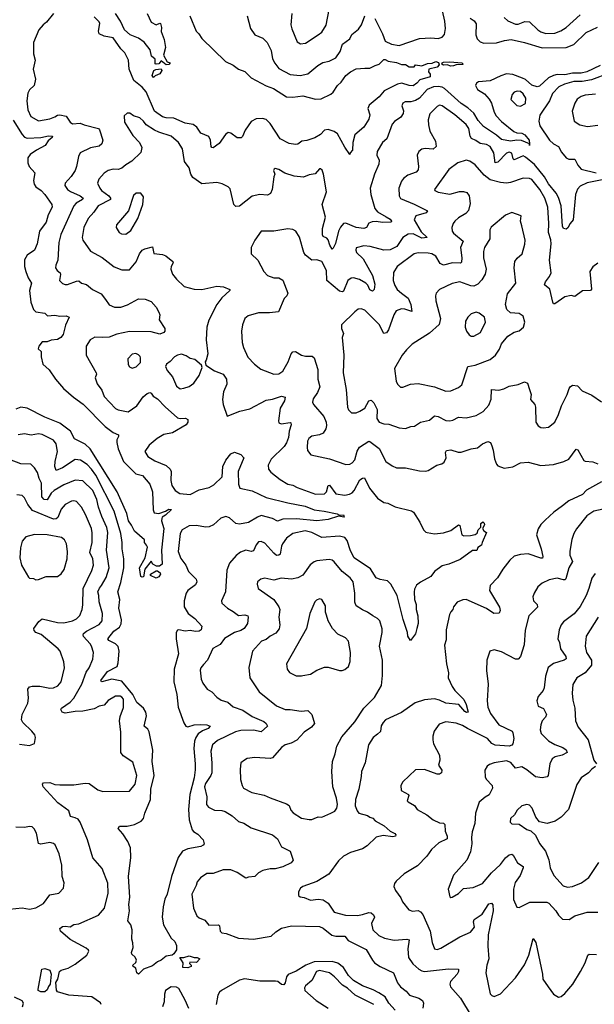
# Model space of a CAD drawing. Extents: x 1954683 to 2060285, y 904798 to 1016299.
# Tile 397 of 472: x 2036227 to 2040768, y 964536 to 972316. Entities that reach past the tile are written whole.
import ezdxf

# ---------------------------------------------------------------- set-up
doc = ezdxf.new("R2010")
doc.units = 0

msp = doc.modelspace()

# ---------------------------------------------------------------- linework, layer by layer
at = {"layer": '0CON10XD'}
for points in [[(2038378.5, 972365), (2038370, 972275), (2038376, 972244), (2038420.5, 972140.5), (2038445, 972124.4), (2038485, 972130.5), (2038585.8, 972195), (2038615, 972217.5), (2038648.8, 972271.2), (2038672.9, 972395)], [(2039034.4, 972325), (2039094.6, 972204.6), (2039115, 972146.2), (2039165, 972121.8), (2039225, 972111.8), (2039385, 972167.3), (2039475, 972173.6), (2039535, 972166.9), (2039565, 972176.9), (2039585, 972198.8), (2039590.4, 972245), (2039585.3, 972305), (2039568.4, 972385)], [(2036495, 972365.7), (2036438, 972295), (2036411.2, 972275), (2036377.5, 972235), (2036337.1, 972135), (2036335.7, 972045), (2036350, 971995), (2036332, 971925), (2036352.5, 971845), (2036341.4, 971795), (2036305, 971762), (2036290, 971735), (2036283.3, 971675), (2036292.2, 971602.2), (2036315, 971550.8), (2036375, 971516.7), (2036465, 971533.5), (2036505, 971547.5), (2036525, 971562.2), (2036545, 971564.4), (2036595, 971552.9), (2036626.7, 971506.7), (2036645, 971492.5), (2036705, 971498.9), (2036735, 971483.9), (2036848.8, 971455), (2036857.5, 971445), (2036884.4, 971365), (2036876.7, 971335), (2036855, 971316.4), (2036785, 971302.7), (2036705.5, 971264.5), (2036690.6, 971235), (2036676.9, 971155), (2036664.3, 971125), (2036633.7, 971076.3), (2036586, 971025), (2036584, 971005), (2036603.8, 970975), (2036627.8, 970957.8), (2036704.4, 970925), (2036727.8, 970905), (2036723.1, 970895), (2036672.5, 970865), (2036653.8, 970845), (2036552.3, 970617.7), (2036536.5, 970555), (2036529.4, 970415), (2036512.5, 970375), (2036510.8, 970355), (2036522.5, 970335), (2036545.5, 970315), (2036548.7, 970301.3), (2036540.8, 970255), (2036565, 970230.8), (2036585, 970222.5), (2036605, 970222.9), (2036675, 970250.6), (2036695, 970252.5), (2036715, 970234), (2036754.4, 970224.4), (2036801.2, 970185), (2036869.8, 970149.8), (2036905.5, 970105.5), (2036935, 970064), (2036975, 970043.1), (2037025, 970044.6), (2037077.4, 970062.6), (2037165, 970109.4), (2037218.6, 970108.6), (2037265, 970088.8), (2037305, 970043.8), (2037327.5, 970005), (2037334, 969985), (2037328, 969945), (2037372.5, 969875), (2037372.5, 969855), (2037365, 969843.8), (2037335, 969831.9), (2037265, 969849.4), (2037095, 969852.5), (2036995, 969831.1), (2036935, 969807.9), (2036885, 969804), (2036821.8, 969808.2), (2036784.5, 969785.5), (2036750.8, 969735), (2036752, 969665), (2036830, 969525), (2036834.2, 969515), (2036824.2, 969485), (2036837.8, 969437.8), (2036875, 969388), (2036895, 969338), (2036985, 969244.4), (2037005.8, 969234.2), (2037085, 969217.1), (2037153.1, 969265), (2037203.6, 969335), (2037235, 969363.3), (2037255, 969370.6), (2037265.4, 969365.4), (2037280.8, 969340.8), (2037315, 969320.6), (2037376.3, 969256.3), (2037475, 969170.8), (2037495, 969164.5), (2037536.9, 969166.9), (2037555, 969156.7), (2037555.7, 969135), (2037541.4, 969115), (2037435, 969052.7), (2037365, 969037.5), (2037313.8, 969006.2), (2037249.2, 968955), (2037216, 968905), (2037240, 968865), (2037295, 968830), (2037383.4, 968793.4), (2037416, 968765), (2037424.2, 968745), (2037420.9, 968675), (2037430, 968635), (2037455, 968595.6), (2037491.3, 968571.3), (2037575, 968565.2), (2037645, 968600), (2037725, 968620), (2037760.6, 968639.4), (2037827.3, 968705), (2037831.8, 968785), (2037855, 968835.7), (2037895, 968884.2), (2037925, 968898.8), (2037975, 968880.8), (2037997.5, 968855), (2037953.1, 968745), (2037954.7, 968644.7), (2037966, 968615), (2038063.4, 968593.4), (2038175, 968540.7), (2038345, 968498.5), (2038483, 968473), (2038553.1, 968443.1), (2038632.8, 968432.8), (2038735, 968412), (2038755, 968400), (2038785, 968403.3), (2038790, 968385), (2038745, 968393.8), (2038665, 968366), (2038574.5, 968355.5), (2038415, 968370.8), (2038305, 968368.6), (2038265, 968352.5), (2038225.2, 968375.2), (2038135, 968397.1), (2038105, 968385.9), (2038035, 968344.2), (2037965, 968329.6), (2037934.7, 968334.7), (2037885, 968378.5), (2037855, 968389.2), (2037815, 968376.7), (2037759.2, 968325), (2037725, 968308.9), (2037695, 968306.7), (2037625, 968318.5), (2037565, 968315.5), (2037511.4, 968285), (2037494.5, 968255), (2037479.6, 968115), (2037499.4, 968059.4), (2037540.4, 968005), (2037560, 967955), (2037620, 967895), (2037625.4, 967875.4), (2037615, 967850.6), (2037556.4, 967805), (2037542.5, 967785), (2037525.4, 967725), (2037526.1, 967676.1), (2037558.5, 967625), (2037610.5, 967585), (2037667.1, 967525), (2037660.8, 967495), (2037644.5, 967485.5), (2037615, 967482), (2037575, 967490.4), (2037535, 967485.3), (2037485, 967496), (2037475, 967492.1), (2037462.9, 967475), (2037462.4, 967425), (2037480.7, 967305), (2037447.6, 967185), (2037445.3, 967085.3), (2037468.2, 966985), (2037478.9, 966885), (2037525, 966761.2)], [(2037570, 972345), (2037622, 972225), (2037642, 972205), (2037665, 972166), (2037853.8, 971985), (2037915, 971957.1), (2037955, 971924.5), (2038005, 971906.9), (2038055, 971855.6), (2038174.3, 971794.3), (2038232, 971772), (2038335, 971706), (2038385, 971702.9), (2038463.3, 971713.3), (2038565, 971688.5), (2038609.8, 971690.2), (2038685, 971726.4), (2038705, 971742.5), (2038739.3, 971795), (2038768.2, 971821.8), (2038805, 971873.6), (2038840, 971905), (2038885, 971928.5), (2038955, 971933.1), (2038995, 971932), (2039035, 971954.2), (2039066.8, 971963.2), (2039105, 972002), (2039115, 972002), (2039137.3, 971987.3), (2039205, 971977.1), (2039245, 971962), (2039275, 971962.5), (2039305, 971943.8), (2039345, 971942.5), (2039355, 971960), (2039405, 971951.2), (2039449.4, 971970.6), (2039485, 971972.2), (2039515, 971984.5), (2039537.6, 971977.6), (2039541.3, 971958.7), (2039525, 971941.4), (2039460, 971925), (2039456.2, 971905), (2039470, 971885), (2039470, 971865), (2039389.3, 971840.7), (2039365, 971813.8), (2039335, 971794.2), (2039305, 971795.8), (2039245.3, 971815.3), (2039212.8, 971807.2), (2039107.1, 971752.9), (2039067.5, 971705), (2038989.1, 971640.9), (2038978.6, 971615), (2038994.3, 971565), (2038985, 971530), (2038945, 971465.6), (2038874.4, 971405), (2038858.9, 971345), (2038855.8, 971285), (2038837.5, 971265), (2038835, 971250), (2038795, 971309.2), (2038737.3, 971415), (2038711.3, 971431.3), (2038665, 971446.9), (2038635, 971443.1), (2038605, 971407.7), (2038558.3, 971381.7), (2038495, 971360.5), (2038455.3, 971354.7), (2038425, 971332.7), (2038405, 971329.1), (2038355, 971336.2), (2038285, 971375.3), (2038205, 971494.6), (2038175, 971526.2), (2038145, 971535.9), (2038095, 971532.9), (2038055, 971510.5), (2038008.1, 971441.9), (2037987.5, 971392.5), (2037977.5, 971382.5), (2037945, 971382.5), (2037895, 971419.4), (2037875, 971424.3), (2037852.1, 971407.9), (2037803.5, 971336.5), (2037755, 971304), (2037745, 971306.2), (2037740, 971315), (2037734.6, 971365), (2037722.4, 971392.4), (2037658, 971418), (2037625.7, 971465.7), (2037596.9, 971486.9), (2037535, 971498.6), (2037445, 971538.3), (2037385, 971541), (2037355, 971549), (2037292.6, 971592.6), (2037225, 971746.4), (2037195, 971782.3), (2037127.5, 971835), (2037091.8, 971925), (2037086.7, 971996.7), (2037057.3, 972055), (2037025, 972086.7), (2036965, 972171.4), (2036895, 972186.7), (2036855.8, 972205), (2036848.9, 972225), (2036860, 972285), (2036855, 972300), (2036815, 972338)], [(2037234, 972365), (2037266.7, 972295), (2037305, 972276.2), (2037335, 972288.8), (2037340, 972285), (2037347.8, 972255), (2037343.6, 972223.6), (2037368.6, 972158.6), (2037378, 972095), (2037363.8, 972035), (2037393.3, 971983.3), (2037416.2, 971975), (2037405, 971962.5), (2037385, 971960), (2037345, 971990), (2037325, 971966.7), (2037305, 971963.3), (2037297.5, 971967.5), (2037297.5, 972005), (2037268.3, 972028.3), (2037258.3, 972078.3), (2037209.2, 972139.2), (2037165, 972170), (2037100, 972195), (2037055.7, 972235), (2037024.5, 972305), (2036985, 972364.3)], [(2038024.3, 972345), (2038050.8, 972245), (2038085.5, 972195.5), (2038148.6, 972168.6), (2038183.1, 972135), (2038213.2, 972073.2), (2038225.5, 972005.5), (2038243.1, 971973.1), (2038275, 971930), (2038365, 971883.1), (2038444.3, 971875.7), (2038505, 971888.6), (2038583.8, 971955), (2038621.8, 971978.2), (2038671.3, 971988.7), (2038725, 972014.2), (2038760.4, 972065), (2038778.7, 972121.3), (2038835.6, 972164.4), (2038852.4, 972197.6), (2038905, 972240.8), (2038927.3, 972275), (2038953.3, 972345)], [(2039787, 972327), (2039817, 972307), (2039835, 972282.5), (2039831.1, 972195), (2039843.1, 972165), (2039865, 972140), (2039895, 972129.1), (2039995, 972131.6), (2040058.2, 972151.8), (2040111.8, 972158.2), (2040216.2, 972136.2), (2040355, 972093.9), (2040545, 972096.2), (2040605, 972118.9), (2040704.4, 972215), (2040792.3, 972257.7)], [(2040055, 972332.5), (2040085, 972306.9), (2040145, 972280), (2040165, 972280.9), (2040219.2, 972300.8), (2040255, 972300), (2040320, 972235), (2040345, 972220), (2040385, 972207.9), (2040455, 972208.8), (2040503.4, 972226.6), (2040545.6, 972255), (2040655.6, 972355)], [(2040814.6, 971955), (2040708.9, 971905), (2040665, 971894), (2040595, 971893.9), (2040535, 971880.7), (2040475, 971881.7), (2040444, 971876), (2040404.9, 971855.1), (2040335, 971789.7), (2040315.8, 971784.2), (2040275, 971797.7), (2040225, 971841.9), (2040201.2, 971855), (2040125, 971882.5), (2040075, 971887.2), (2040028, 971872), (2039945, 971832.2), (2039851.2, 971825), (2039835.4, 971814.6), (2039827.8, 971795), (2039845, 971763.5), (2039899.9, 971729.9), (2039937.7, 971687.7), (2039955.2, 971655), (2039976, 971585), (2039993.3, 971555), (2040035, 971512.1), (2040132.8, 971432.8), (2040155, 971422.5), (2040195, 971418.2), (2040218.9, 971405), (2040253.1, 971365), (2040254.5, 971333.6), (2040255, 971322.5), (2040254.5, 971333.6), (2040192.1, 971362.1), (2040155, 971363.9), (2040105, 971356.4), (2040035, 971368.4), (2039995, 971404.2), (2039892.8, 971472.8), (2039849.5, 971519.5), (2039816.7, 971576.7), (2039768.9, 971618.9), (2039714.3, 971654.3), (2039585, 971771.6), (2039565, 971783.2), (2039535, 971788.8), (2039497.5, 971785), (2039446.2, 971765), (2039385, 971696.9), (2039355, 971676.7), (2039316.7, 971666.7), (2039273.4, 971666.6), (2039253.2, 971656.8), (2039247.5, 971635), (2039259.2, 971595), (2039258, 971575), (2039238, 971545), (2039188, 971512), (2039169.3, 971490.7), (2039129.2, 971375), (2039095, 971346.7), (2039050.8, 971275), (2039048.6, 971245), (2039067.3, 971205), (2039065.4, 971175), (2039029.4, 971095), (2038996.5, 970985), (2039001.8, 970935), (2039032.2, 970825), (2039055, 970798), (2039122.9, 970757.1), (2039155, 970738.5), (2039164.4, 970725), (2039161.2, 970715), (2039095, 970712.2), (2039045, 970721.5), (2039010.9, 970719.1), (2038985, 970708.8), (2038966.7, 970675), (2038945, 970665.7), (2038885, 970674.5), (2038805, 970708.9), (2038785, 970704.4), (2038762.4, 970677.6), (2038746.4, 970645), (2038721.5, 970548.5), (2038705, 970511.2), (2038695, 970503.8), (2038676.4, 970535), (2038665, 970576.9), (2038655, 970588.2), (2038625, 970602.9), (2038620.4, 970615), (2038619.2, 970665), (2038642.3, 970755), (2038616.5, 970855), (2038651.9, 970955), (2038628, 971095), (2038616.1, 971126.1), (2038605, 971137.5), (2038595, 971136.7), (2038562.5, 971097.5), (2038515, 971089.2), (2038468.3, 971071.7), (2038395, 971078.1), (2038322.4, 971102.4), (2038275, 971132), (2038245, 971139.2), (2038236.7, 971135), (2038232.5, 971125), (2038243.3, 971095), (2038234.3, 971075), (2038222.9, 970975), (2038207.6, 970942.4), (2038185, 970928), (2038125, 970934.4), (2038065, 970922.2), (2037965, 970841.2), (2037935, 970840), (2037920, 970855), (2037888.8, 970978.8), (2037875, 970993.8), (2037827.8, 971017.8), (2037785, 971028.6), (2037665, 971019.4), (2037595, 971070), (2037579.5, 971095), (2037565.7, 971145), (2037528.6, 971195), (2037514.5, 971294.5), (2037482.5, 971345), (2037424.6, 971394.6), (2037326.4, 971426.4), (2037293, 971443), (2037225.5, 971485.5), (2037204, 971515), (2037175, 971540), (2037127.3, 971557.3), (2037098, 971578), (2037075, 971576.7), (2037053.3, 971555), (2037053.8, 971505), (2037121.7, 971401.7), (2037174.2, 971345), (2037192, 971305), (2037183.9, 971266.1), (2037113.4, 971196.6), (2037065, 971168.6), (2037035, 971143.1), (2037005, 971132.2), (2036965, 971134.4), (2036925, 971123.1), (2036895, 971104.2), (2036852.9, 971055), (2036842.9, 971025), (2036859.4, 970985), (2036874.4, 970965), (2036931.5, 970925), (2036943.9, 970905), (2036943.6, 970895), (2036845.8, 970844.2), (2036812.7, 970795), (2036767.3, 970745), (2036733.6, 970675), (2036719.1, 970595), (2036724.6, 970574.6), (2036785, 970487.1), (2036877.3, 970437.3), (2036972.2, 970362.2), (2037035, 970338.6), (2037095, 970339.2), (2037147.4, 970402.6), (2037172.5, 970465), (2037195, 970494.2), (2037215, 970505.7), (2037275, 970521.2), (2037287.5, 970467.5), (2037355, 970459.2), (2037380.3, 970450.3), (2037435.8, 970405), (2037439.2, 970395), (2037424.7, 970365.3), (2037422.1, 970345), (2037434.3, 970305), (2037465, 970266.2), (2037527.3, 970207.3), (2037605, 970187.1), (2037665, 970183.1), (2037785, 970209.5), (2037837.5, 970205), (2037887.5, 970185), (2037887.5, 970175), (2037825, 970118.5), (2037784.4, 970065), (2037720.8, 969940.8), (2037706.9, 969885), (2037701.4, 969785), (2037714.3, 969675.7), (2037700, 969625), (2037693, 969613), (2037697, 969587), (2037765, 969540.6), (2037833.8, 969513.8), (2037860, 969475), (2037863.3, 969435), (2037836.9, 969375), (2037830, 969315), (2037834.3, 969274.3), (2037865, 969182.5), (2037966.1, 969223.9), (2038045, 969241.1), (2038175, 969308.5), (2038225, 969317.5), (2038295, 969341.5), (2038324, 969334), (2038320, 969305), (2038284.4, 969245), (2038270.8, 969145), (2038275, 969130), (2038292.7, 969122.7), (2038363.3, 969133.3), (2038369.2, 969129.2), (2038370.8, 969115), (2038356.1, 969065), (2038349.7, 969015), (2038336.3, 968973.6), (2038317, 968943), (2038213.9, 968843.9)], [(2037285, 971860), (2037273.3, 971875), (2037286.7, 971915), (2037303, 971923), (2037345, 971927.5), (2037348.8, 971915), (2037335, 971886.7), (2037297.5, 971872.5), (2037285, 971860)], [(2039635, 971948.6), (2039605, 971958.9), (2039575, 971955.7), (2039562, 971965), (2039564, 971975), (2039575, 971981.1), (2039625, 971982.5), (2039720, 971975), (2039730, 971965), (2039725, 971962.9), (2039675, 971959.2), (2039655, 971950.8), (2039635, 971948.6)], [(2040885, 971892.3), (2040745, 971840.5), (2040672.5, 971827.5), (2040605, 971826.6), (2040533, 971807), (2040488.1, 971785), (2040437.2, 971732.8), (2040413.1, 971675), (2040338.3, 971561.7), (2040328.1, 971515), (2040336.8, 971476.8), (2040413.7, 971363.7), (2040445, 971335.6), (2040484.6, 971314.6), (2040507.9, 971267.9), (2040545, 971225.5), (2040565, 971214.5), (2040613.3, 971213.3), (2040636.7, 971165), (2040665, 971134.6), (2040781.2, 971105)], [(2040185, 971631.2), (2040225, 971652.5), (2040225.4, 971695.4), (2040205, 971730), (2040185, 971747.1), (2040158.8, 971751.2), (2040135, 971744), (2040118, 971725), (2040108, 971685), (2040155, 971638.8), (2040185, 971631.2)], [(2040776.1, 971726.1), (2040695, 971719.5), (2040665, 971708.5), (2040633.2, 971686.8), (2040614.5, 971655), (2040593.8, 971593.8), (2040608, 971515), (2040654.5, 971484.5), (2040715, 971473.1), (2040795, 971483.1)], [(2040830, 971050), (2040712, 971028), (2040655, 970999.4), (2040635, 970975.6), (2040619.2, 970935), (2040600, 970735), (2040575.6, 970705), (2040559.7, 970670.3), (2040545, 970660), (2040523.9, 970666.1), (2040515.6, 970685), (2040506.7, 970845), (2040485, 970910.6), (2040466.2, 970945), (2040405, 971019.2), (2040374.2, 971075), (2040295, 971172.6), (2040225, 971230.7), (2040205, 971239.3), (2040135, 971208.6), (2040125.6, 971215.6), (2040115, 971260.8), (2040095, 971269.5), (2040075, 971262.2), (2040005, 971190.9), (2039984.8, 971184.8), (2039973.4, 971263.4), (2039945, 971312.5), (2039915, 971330.4), (2039865, 971337.5), (2039832.5, 971362.5), (2039798, 971378), (2039787.2, 971395), (2039776.9, 971456.9), (2039755, 971488.2), (2039665, 971564.5), (2039565, 971635.5), (2039545, 971639.1), (2039525, 971630.5), (2039468.5, 971571.5), (2039454.5, 971525), (2039456.4, 971485), (2039468.5, 971435), (2039513.8, 971355), (2039519.1, 971315), (2039495, 971293.1), (2039431.5, 971298.5), (2039405, 971292), (2039381.2, 971275), (2039368, 971245), (2039379.4, 971155), (2039375, 971130), (2039359.7, 971110.3), (2039295, 971087.1), (2039260.2, 971059.8), (2039245, 971040), (2039222.9, 970985), (2039225.6, 970925), (2039235, 970902), (2039345, 970857.2), (2039450, 970805), (2039439.4, 970790.6), (2039357.5, 970765), (2039343.3, 970735), (2039400.4, 970640.4), (2039446, 970595), (2039405, 970590.5), (2039335, 970622.5), (2039297.9, 970622.1), (2039255.2, 970594.8), (2039207.6, 970522.4), (2039155, 970498.3), (2039105, 970495.2), (2038996.7, 970523.3), (2038945, 970528.5), (2038886.9, 970513.1), (2038881.9, 970495), (2038888.6, 970475), (2038941.9, 970425), (2039016, 970295), (2039032.9, 970225), (2039027.8, 970185), (2039015, 970170), (2038995, 970182.5), (2038979.1, 970219.1), (2038963.1, 970235), (2038912.4, 970262.4), (2038865, 970276), (2038845, 970272.9), (2038820.5, 970255), (2038785, 970171.4), (2038775, 970165.7), (2038755, 970171.9), (2038654.4, 970255), (2038651.5, 970335), (2038615, 970404), (2038575, 970419.1), (2038535, 970416.2), (2038485, 970455.6), (2038472.9, 970475), (2038437.9, 970597.9), (2038410, 970645), (2038385, 970658.6), (2038345.9, 970664.1), (2038235, 970644.3), (2038135, 970645.8), (2038084.2, 970575), (2038056, 970515), (2038056.2, 970465), (2038108.6, 970415), (2038156, 970325), (2038185, 970295.8), (2038235, 970275.8), (2038275, 970275.6), (2038306.9, 970256.9), (2038344.4, 970155), (2038336.9, 970135), (2038316.6, 970113.4), (2038272.7, 970007.3), (2038200.9, 969999.1), (2038115, 970000.8), (2038033.3, 969975), (2038006.2, 969955), (2037988, 969905), (2037980.8, 969855), (2037985.7, 969765), (2037994.4, 969725)], [(2036175, 971520.9), (2036245, 971407.9), (2036265, 971387.3), (2036285, 971379.7), (2036395, 971384.1), (2036455, 971399.1), (2036486.7, 971395), (2036482.5, 971385), (2036452.1, 971357.9), (2036429.2, 971320.8), (2036358.5, 971285), (2036308.3, 971251.7), (2036291.3, 971225), (2036290.9, 971185), (2036302.7, 971155), (2036346.1, 971106.1), (2036334.8, 971045.2), (2036340.4, 971015), (2036355.4, 970995.4), (2036396.2, 970966.1), (2036426.7, 970935), (2036481.2, 970855), (2036484.5, 970835), (2036452.7, 970775), (2036434.7, 970715), (2036382.7, 970645), (2036364.7, 970545.3), (2036344.7, 970495.3), (2036284.5, 970455), (2036265, 970418.8), (2036265.8, 970365), (2036275, 970325.8), (2036294.7, 970275), (2036320.4, 970235), (2036303.4, 970175), (2036314.8, 970084.8), (2036335, 970025.8), (2036355, 970008.5), (2036425, 969996.9), (2036446.9, 969976.9), (2036505, 969981.8), (2036545, 969973.1), (2036595, 969975.8), (2036616.7, 969965), (2036588.3, 969901.7), (2036570.9, 969829.1), (2036550.8, 969805), (2036525, 969790), (2036475, 969782.9), (2036445, 969770), (2036405, 969770), (2036376.7, 969735), (2036373.8, 969715), (2036396.2, 969695), (2036396.9, 969653.1), (2036409.6, 969595), (2036460.4, 969550.4), (2036510.9, 969475), (2036572.1, 969402.1), (2036652.4, 969332.4), (2036729.1, 969279.1), (2036902.5, 969102.5), (2036965, 969054), (2037006.7, 969035), (2037007.3, 969022.7), (2036995.6, 968995), (2036994.4, 968975), (2037006.1, 968926.1), (2037046, 968825), (2037145, 968727.5), (2037198, 968715), (2037254, 968645), (2037275.7, 968585), (2037282.7, 968442.7), (2037290.6, 968420.6), (2037325, 968414.3), (2037378.2, 968431.8), (2037405, 968447.3), (2037426.7, 968445), (2037379.1, 968400.9), (2037353.3, 968385), (2037350, 968375), (2037347.5, 968355), (2037365.8, 968295.8), (2037346.2, 968125), (2037352.5, 968015), (2037331.7, 967998.3), (2037308.3, 967998.3), (2037280, 968015), (2037265, 968037.5), (2037215, 967973.3), (2037205, 967912.5), (2037195, 967910), (2037185, 967917.1), (2037172.7, 967985), (2037218.5, 968065), (2037237, 968147), (2037230, 968165), (2037212.5, 968185), (2037212.5, 968205), (2037135, 968273.8), (2037111.4, 968321.4), (2037086.4, 968355), (2037072.2, 968415), (2036996.6, 968585), (2036784, 968925), (2036742.9, 968962.9), (2036660, 969005), (2036628.7, 969065), (2036545, 969128.6), (2036424.1, 969174.1), (2036285, 969247.3), (2036235, 969253.6), (2036195, 969239.5)], [(2040795, 970392), (2040755, 970363.8), (2040731.4, 970325), (2040744.2, 970185.8), (2040738.8, 970175), (2040675, 970172.5), (2040615, 970129.2), (2040585, 970137.5), (2040535, 970127.1), (2040455, 970070), (2040445, 970071.2), (2040438.6, 970085), (2040416.4, 970186.4), (2040375, 970220), (2040381.4, 970245), (2040413.6, 970286.4), (2040427.5, 970315), (2040414.5, 970415), (2040427.3, 970545), (2040424.4, 970575.6), (2040405.8, 970635), (2040407.5, 970705), (2040399.1, 970835), (2040375.5, 970904.5), (2040336.8, 970975), (2040275, 971053.8), (2040255, 971062.1), (2040205, 971062.7), (2040105, 971028.8), (2040075, 971024.5), (2040025, 971028.5), (2039945, 971049.1), (2039896, 971086), (2039825, 971169.2), (2039785, 971197.1), (2039754.3, 971205.7), (2039690, 971185), (2039616.8, 971133.2), (2039504, 970975), (2039507.5, 970965), (2039535, 970952), (2039625, 970937.8), (2039701.7, 970958.3), (2039735, 970959.4), (2039760, 970950), (2039778.9, 970925), (2039785.4, 970864.6), (2039772.1, 970807.9), (2039752.9, 970785), (2039695, 970750.6), (2039665.8, 970725), (2039651.4, 970705), (2039642.9, 970675), (2039645.6, 970645), (2039655, 970629.2), (2039730.6, 970565), (2039710, 970515), (2039720.5, 970435), (2039719.1, 970400.9), (2039708.9, 970391.1), (2039646.2, 970393.8), (2039575, 970377.1), (2039550.4, 970390.4), (2039515, 970446.9), (2039483.8, 970465), (2039455, 970471.8), (2039375, 970474.4), (2039345, 970466.9), (2039209.2, 970365), (2039180.5, 970319.5), (2039178.1, 970255), (2039190, 970215), (2039208.9, 970185), (2039245, 970155.4), (2039295.8, 970115.8), (2039318.5, 970065), (2039325, 970010), (2039269.1, 970029.1), (2039245, 970030.9), (2039201.9, 970015), (2039183.1, 969985), (2039142.1, 969865), (2039125, 969841.9), (2039105, 969837.5), (2039067.7, 969907.7), (2038955, 970020), (2038925, 970031.9), (2038902, 970028), (2038875, 970008.6), (2038770, 969905), (2038769.2, 969875), (2038784.3, 969835), (2038775.7, 969805), (2038788.5, 969665), (2038782.1, 969525), (2038807.3, 969395), (2038816.9, 969255), (2038825, 969233.8), (2038849.5, 969209.5), (2038885, 969210), (2038915, 969222.9), (2038953.1, 969245), (2038985, 969304.3), (2039005, 969310.8), (2039025, 969287.5), (2039050.4, 969235), (2039050, 969165), (2039066.3, 969136.3), (2039105, 969122.2), (2039145, 969120), (2039225, 969090), (2039275, 969086.2), (2039318.8, 969101.2), (2039347, 969103), (2039395, 969135.7), (2039465, 969152), (2039505, 969185.5), (2039535, 969180.5), (2039595, 969150), (2039625, 969147.1), (2039648.3, 969151.7), (2039695, 969174.4), (2039755, 969168.9), (2039835, 969187.8), (2039888.9, 969221.1), (2039935, 969271.2), (2039952.4, 969317.6), (2039956.4, 969393.6), (2040012, 969388), (2040051.7, 969398.3), (2040095, 969420.8), (2040165, 969432), (2040215, 969454), (2040238.8, 969445), (2040256.2, 969393.8), (2040267.5, 969355), (2040264, 969315), (2040296.7, 969275), (2040303.8, 969255), (2040306.2, 969135), (2040325, 969106.7), (2040344.1, 969094.1), (2040365, 969090), (2040405, 969096.7), (2040455, 969136.7), (2040485.7, 969195), (2040508.6, 969265), (2040552.9, 969355), (2040568.3, 969401.7), (2040576, 969415), (2040595, 969427.1), (2040635, 969422), (2040672.2, 969382.2), (2040749.3, 969349.3), (2040825.5, 969295.5)], [(2037065, 970622), (2037105, 970649.2), (2037160.5, 970745), (2037198.8, 970855), (2037204, 970915), (2037185, 970946.2), (2037146.1, 970943.9), (2037125, 970926.7), (2037085.6, 970805), (2036992, 970695), (2036988.8, 970675), (2037013, 970633), (2037030, 970625), (2037065, 970622)], [(2039595, 969380), (2039635, 969382.9), (2039695, 969409.2), (2039720.3, 969429.7), (2039768.6, 969575), (2039825, 969587.3), (2039945, 969630.6), (2039985.7, 969665), (2040017.2, 969712.8), (2040032.9, 969755), (2040084.6, 969815.4), (2040135, 969846.2), (2040175, 969856.7), (2040208.8, 969885), (2040219.2, 969925), (2040204.1, 969974.1), (2040175, 969993.8), (2040105, 969999.2), (2040076.1, 970026.1), (2040064.6, 970065), (2040081.2, 970148.8), (2040147.1, 970235), (2040134.3, 970355.7), (2040140.8, 970405), (2040157.9, 970432.1), (2040196.9, 970465), (2040217.6, 970542.4), (2040221.4, 970575), (2040195.8, 970685.8), (2040183.3, 970725), (2040190, 970765), (2040115, 970793.3), (2040065, 970772.5), (2039952.4, 970677.6), (2039943.3, 970655), (2039942.5, 970585), (2039900.8, 970515), (2039892.5, 970485), (2039892.5, 970435), (2039913.1, 970345), (2039905.6, 970305), (2039879.5, 970260.5), (2039847.1, 970225), (2039815, 970210), (2039792.6, 970212.6), (2039705, 970245.4), (2039645, 970230.8), (2039544, 970185), (2039518, 970155), (2039512.5, 970135), (2039515.8, 970094.2), (2039551.2, 969955), (2039542.1, 969907.9), (2039465, 969838.1), (2039327.6, 969752.4), (2039283.3, 969706.7), (2039248, 969665), (2039189.3, 969560.7), (2039200.7, 969460.7), (2039212.5, 969435), (2039235, 969412.5), (2039255, 969413.3), (2039314.1, 969435.9), (2039375, 969440.8), (2039504.2, 969415.8), (2039595, 969380)], [(2039815, 969814), (2039868.6, 969845), (2039908.6, 969925), (2039900, 969965), (2039857, 969997), (2039835, 970004), (2039795, 969990.8), (2039768, 969965), (2039749.2, 969935), (2039746.2, 969885), (2039758.8, 969855), (2039777.5, 969825), (2039795, 969814), (2039815, 969814)], [(2037115, 969563.3), (2037146.1, 969573.9), (2037181.7, 969608.3), (2037182.5, 969645), (2037177.5, 969655), (2037165, 969668.8), (2037145, 969677.5), (2037115, 969674), (2037080, 969635), (2037085, 969592.5), (2037095, 969572.5), (2037115, 969563.3)], [(2037495, 969400), (2037525, 969403.1), (2037565, 969418.6), (2037602.9, 969445), (2037645, 969504), (2037668.8, 969568.8), (2037663.3, 969585), (2037609.7, 969629.7), (2037575, 969638.1), (2037541.1, 969661.1), (2037505, 969672.5), (2037475, 969665.6), (2037448.8, 969651.2), (2037415, 969614), (2037385.8, 969594.2), (2037378, 969575), (2037392.9, 969545), (2037434.4, 969495), (2037465, 969419.2), (2037495, 969400)], [(2037994.4, 969725), (2038028.3, 969648.3), (2038083.2, 969593.2), (2038133.2, 969553.2), (2038235, 969515.7), (2038275, 969518.6), (2038305, 969539.2), (2038347.7, 969612.3), (2038371.8, 969675), (2038385, 969692.5), (2038405, 969692.9), (2038455, 969665.6), (2038485, 969658.1), (2038537.9, 969657.9), (2038554, 969645), (2038582.2, 969552.2), (2038581.8, 969475), (2038598.5, 969415), (2038579.1, 969370.9), (2038545, 969320), (2038540, 969295), (2038547.5, 969275), (2038631.1, 969181.1), (2038649.2, 969135), (2038651.2, 969108.8), (2038646, 969084), (2038625, 969049.4), (2038595, 969035.6), (2038535.7, 969024.3), (2038512.1, 969007.9), (2038500.8, 968985), (2038497.5, 968935), (2038501.9, 968911.9), (2038526.4, 968876.4), (2038674, 968846), (2038805, 968801.9), (2038835, 968803.1), (2038855, 968815.6), (2038875, 968839.2), (2038892.9, 968907.1), (2038911.7, 968938.3), (2038985, 968984.3), (2038995, 968983.1), (2039067.4, 968927.4), (2039121.4, 968825), (2039169.7, 968789.7), (2039205, 968774.3), (2039275, 968775.6), (2039385, 968751.2), (2039435, 968747.5), (2039455, 968752.9), (2039524.4, 968795.6), (2039563, 968807), (2039580.9, 968819.1), (2039597.2, 968852.8), (2039590.6, 968895), (2039598.3, 968911.7), (2039635, 968918.1), (2039690.8, 968899.2), (2039715, 968898.1), (2039795, 968924.4), (2039845, 968932.9), (2039885, 968964.3), (2039925, 968982), (2039946, 968976), (2039957.7, 968947.7), (2039968.8, 968915), (2039978.8, 968845), (2039993.9, 968803.9), (2040005, 968790), (2040055, 968773.3), (2040125, 968783.8), (2040185, 968813.8), (2040245, 968819.2), (2040345, 968794.4), (2040445, 968800.6), (2040525.7, 968824.3), (2040565, 968844), (2040625, 968923.3), (2040637.3, 968917.3), (2040683.9, 968833.9), (2040695, 968826.7), (2040755, 968822.9), (2040795, 968806.7)], [(2037525, 966761.2), (2037538.6, 966735), (2037555, 966728.8), (2037605, 966743.6), (2037655, 966747.3), (2037705, 966743.8), (2037731.2, 966735), (2037715, 966716.5), (2037672.2, 966697.7), (2037637.4, 966672.6), (2037618, 966645), (2037607.5, 966615), (2037602, 966558), (2037614.1, 966435), (2037612.6, 966387.4), (2037604.2, 966325), (2037570, 966195), (2037560, 966075), (2037564.7, 965994.7), (2037590.6, 965915), (2037600.6, 965900.6), (2037635, 965880), (2037675.4, 965835.4), (2037685.7, 965804.3), (2037677.8, 965792.2), (2037657.2, 965782.8), (2037555, 965764.1), (2037512.5, 965745), (2037480, 965695), (2037425.2, 965544.8), (2037392.5, 965405), (2037373.8, 965366.2), (2037359.5, 965305), (2037353.9, 965223.9), (2037364, 965164), (2037425, 965057.5), (2037453.6, 965033.6), (2037465, 965000), (2037465, 964967.5), (2037445.6, 964935), (2037432.9, 964925), (2037383.3, 964916.7), (2037345.4, 964884.6), (2037315, 964872.5), (2037275, 964840.5), (2037205, 964813.5), (2037165.3, 964774.7), (2037152.5, 964785), (2037145, 964821.2), (2037123.8, 964835), (2037120, 964845), (2037145, 964866.2), (2037149.5, 964885), (2037139.1, 964909.1), (2037113.2, 964933.2), (2037109.2, 964945), (2037124.3, 964985), (2037121.7, 965021.7), (2037111.7, 965051.7), (2037116.1, 965125), (2037105.3, 965165.3), (2037082.5, 965195), (2037094.3, 965274.3), (2037089.4, 965325), (2037098.1, 965381.9), (2037085.5, 965545), (2037104.4, 965695), (2037101.3, 965771.3), (2037081.7, 965821.7), (2037042.3, 965882.3), (2037003.8, 965925), (2037015.8, 965944.2), (2037075, 965942.9), (2037135, 965957.3), (2037187.9, 965982.1), (2037206.1, 966005), (2037215.3, 966045), (2037259.7, 966155), (2037263.1, 966235), (2037289.8, 966345), (2037274.8, 966454.8), (2037279, 966545), (2037249.4, 966689.4), (2037239.1, 966709.1), (2037209.2, 966735), (2037229.4, 966815), (2037222.8, 966845), (2037203.9, 966875), (2037152, 966922), (2037119.7, 966985), (2037035, 967088.6), (2036955, 967104.2), (2036875, 967084.2), (2036867.5, 967095), (2036921.5, 967165), (2036995.8, 967204.2), (2037005.8, 967234.2), (2037011.5, 967325), (2037003.9, 967363.9), (2036983.1, 967383.1), (2036931.8, 967411.8), (2036922.7, 967425), (2036971.1, 967485), (2037015.5, 967515), (2037028.5, 967541.5), (2037031.8, 967575), (2037010.6, 967665), (2037016.8, 967735), (2037003.1, 967795), (2037025, 967868), (2037048.8, 967985), (2037050.3, 968055), (2037036.1, 968133.9), (2037035.9, 968185), (2037025.8, 968255), (2036973.4, 968433.4), (2036828.1, 968718.1), (2036795, 968765.4), (2036760.1, 968800.1), (2036706.3, 968836.4), (2036665, 968840.9), (2036565, 968775.3), (2036515, 968754.3), (2036504.6, 968785), (2036507.1, 968825), (2036524.6, 968905), (2036514.5, 968964.5), (2036494.6, 968994.6), (2036405, 969038.9), (2036375, 969042.2), (2036317.9, 969032.1), (2036265, 969044.4), (2036215, 969035.6)], [(2036235, 968805.8), (2036145, 968841.1)], [(2036871.4, 964535), (2036865, 964547.5), (2036795.6, 964595.6), (2036615, 964608.9), (2036525.4, 964635.4), (2036518, 964648), (2036511.2, 964708.8), (2036529.1, 964735), (2036540.5, 964795), (2036555, 964805.4), (2036609.1, 964820.9), (2036665, 964853.3), (2036758.6, 964925), (2036774, 964955), (2036771.2, 964965), (2036750.9, 964980.9), (2036625, 965047.5), (2036550, 965115), (2036543.8, 965135), (2036565, 965150), (2036585, 965154), (2036625, 965147.5), (2036653.5, 965166.5), (2036695, 965170.6), (2036849.8, 965240.2), (2036896.4, 965295), (2036925.5, 965415), (2036923.8, 965493.8), (2036879.1, 965609.1), (2036804.5, 965694.5), (2036762.2, 965835), (2036703.8, 965975), (2036688.3, 965998.3), (2036665, 966010.4), (2036629.4, 966019.4), (2036615.6, 966065), (2036528.8, 966128.8), (2036412, 966255), (2036406.2, 966275), (2036415, 966285.7), (2036465, 966287.5), (2036505, 966273.3), (2036545, 966269.5), (2036655, 966269.4), (2036745, 966282.5), (2036775, 966280), (2036845, 966230.6), (2036885, 966217.8), (2037095, 966220), (2037140, 966275), (2037152.5, 966345), (2037119.5, 966449.5), (2037045, 966499.1), (2037026, 966526), (2037024.7, 966685), (2037015.3, 966775.3), (2037020.6, 966809.4), (2037048.3, 966881.7), (2037045.9, 966945.9), (2037035, 966962.9), (2037020.5, 966970.5), (2036985, 966971.8), (2036925, 966936.5), (2036895, 966900.5), (2036855, 966891.2), (2036815, 966871.5), (2036726.7, 966853.3), (2036665, 966849.7), (2036585, 966835.6), (2036563.6, 966843.6), (2036550.8, 966865), (2036556, 966875), (2036625, 966923.9), (2036654.8, 966955.2), (2036717.3, 967065), (2036750.9, 967159.1), (2036774.5, 967195), (2036804.1, 967264.1), (2036809.5, 967315), (2036794.4, 967365), (2036782.9, 967385), (2036730.9, 967440.9), (2036727.5, 967455), (2036731.4, 967465), (2036755, 967483.8), (2036855, 967537.3), (2036877.9, 967565), (2036881.2, 967625), (2036855.3, 967715.3), (2036853.2, 967765), (2036844, 967795), (2036856.1, 967825), (2036874, 967845), (2036911.1, 967908.9), (2036933.2, 967985), (2036913.4, 968125), (2036923.5, 968265), (2036914.7, 968304.7), (2036875, 968390), (2036848.9, 968465), (2036835.7, 968525), (2036804.8, 968594.8), (2036725, 968672.5), (2036665, 968678), (2036575, 968639.3), (2036499.5, 968595), (2036475, 968573.5), (2036445, 968521.1), (2036420, 968525), (2036401.4, 968545), (2036399.4, 968655), (2036379.8, 968689.8), (2036366.9, 968736.9), (2036345, 968774.2), (2036315, 968802.9), (2036235, 968805.8)], [(2038213.9, 968843.9), (2038189.2, 968795), (2038192.5, 968765), (2038211.7, 968741.7), (2038285, 968681.4), (2038344.6, 968644.6), (2038385, 968638.9), (2038419.5, 968619.5), (2038565, 968565.5), (2038635, 968568.6), (2038650, 968585), (2038665, 968634), (2038675, 968638.6), (2038725, 968570), (2038795, 968559.5), (2038833.1, 968566.9), (2038855, 968577.8), (2038870.5, 968595), (2038915, 968678.9), (2038935, 968694.3), (2038952.5, 968695), (2038991.9, 968615), (2039055, 968534.3), (2039105, 968502), (2039135, 968496), (2039195, 968468), (2039323.9, 968433.9), (2039337.5, 968425), (2039388.8, 968345), (2039416.7, 968285), (2039435, 968266.7), (2039447, 968263), (2039505, 968254.2), (2039575, 968262.5), (2039635, 968280.8), (2039695, 968323.3), (2039705, 968320), (2039720, 968245), (2039737.7, 968237.7), (2039788.6, 968241.4), (2039825, 968248.8), (2039841.2, 968258.8), (2039849.2, 968285), (2039870, 968305), (2039870.8, 968335), (2039887.1, 968347.1), (2039898.3, 968338.3), (2039900, 968325), (2039883.3, 968295), (2039895, 968277.5), (2039916.7, 968265), (2039880.5, 968185), (2039877, 968163), (2039846.2, 968145), (2039838.8, 968121.2), (2039805, 968122.5), (2039708.3, 968051.7), (2039616.9, 968013.1), (2039565, 968000.8), (2039505, 967956), (2039475, 967915.8), (2039395, 967872.5), (2039363.2, 967846.8), (2039346, 967815), (2039342.9, 967795), (2039347.1, 967735), (2039360, 967695), (2039361.1, 967655), (2039373.2, 967605), (2039375.4, 967545), (2039364.1, 967504.1), (2039355, 967463.3), (2039315, 967410), (2039294.3, 967444.3), (2039292.5, 967475), (2039257.6, 967577.6), (2039208.8, 967765), (2039158.9, 967855), (2039132.8, 967882.8), (2039075, 967891.9), (2039044.6, 967904.6), (2038998, 967978), (2038871.2, 968065), (2038840.3, 968120.3), (2038815, 968200), (2038795, 968225.4), (2038755, 968234.2), (2038615, 968223.1), (2038535.8, 968265), (2038482, 968278), (2038384.2, 968255.8), (2038335, 968218.1), (2038303.3, 968175), (2038294.5, 968155), (2038286.4, 968093.6), (2038275, 968084.2), (2038257.1, 968082.9), (2038235, 968099.4), (2038165, 968180), (2038135, 968192), (2038115, 968190), (2038095, 968166.7), (2038075, 968119.2), (2038055, 968114.4), (2038015, 968123.1), (2037972.6, 968107.4), (2037938.3, 968081.7), (2037885, 968021.2), (2037862.9, 967965), (2037853.8, 967796.2), (2037821.2, 967725), (2037823.3, 967705), (2037868, 967665), (2037915, 967640), (2037955, 967608.1), (2038005, 967612.5), (2038029.2, 967605), (2038033.1, 967595), (2038027.1, 967545), (2038001.9, 967505), (2037975, 967489.3), (2037924.2, 967475), (2037845, 967425.8), (2037810.7, 967379.3), (2037752.3, 967347.7), (2037710, 967255), (2037678.5, 967221.5), (2037659.2, 967195), (2037652.9, 967175), (2037662, 967105), (2037675, 967072.5), (2037707.5, 967025), (2037745, 967004), (2037785, 966963.8), (2037819.4, 966939.4), (2037872.2, 966922.2), (2037915, 966886.7), (2037989.9, 966859.9), (2038065, 966810.4), (2038155, 966771.2), (2038174.4, 966755), (2038183.8, 966735), (2038135, 966690), (2038075, 966701.6), (2037975, 966699.2), (2037931.5, 966688.5), (2037789.5, 966620.5), (2037750, 966585), (2037736.2, 966535), (2037745.4, 966445), (2037744.6, 966365), (2037737.5, 966345), (2037695, 966281.1), (2037686.8, 966255), (2037704.6, 966175), (2037701.9, 966115), (2037718, 966095), (2037765, 966070.8), (2037825, 966066.9), (2037849.4, 966059.4), (2037906, 966025), (2037955, 965981.2), (2037997, 965967), (2038055, 965930.8), (2038225, 965874.4), (2038263, 965843), (2038295, 965780), (2038363.3, 965745), (2038388, 965675), (2038370.8, 965655), (2038305, 965623.2), (2038245, 965606.4), (2038205, 965606.4), (2038147.6, 965592.4), (2038113.8, 965575), (2038084.2, 965545.8), (2038035, 965540), (2038015, 965531.4), (2037945, 965577.3), (2037895, 965597.5), (2037835, 965598.9), (2037755, 965569.2), (2037705, 965568.8), (2037656.2, 965535), (2037630, 965505), (2037622, 965475), (2037588, 965405), (2037600, 965295), (2037625.8, 965235), (2037645, 965218.6), (2037690, 965200), (2037721.4, 965161.4), (2037796.7, 965165), (2037806, 965155), (2037810, 965115), (2037825, 965100.8), (2037857.5, 965095), (2037955, 965059.1), (2038075, 965051.8), (2038215, 965074.4), (2038251.3, 965108.7), (2038295, 965136.4), (2038375, 965156.5), (2038595, 965152.1), (2038625, 965138.9), (2038692.6, 965082.6), (2038725.3, 965075.3), (2038795.3, 965075.3), (2038821.2, 965041.2), (2038965, 964968), (2039015.8, 964885), (2039030.8, 964865), (2039074.2, 964835), (2039182, 964785), (2039212.9, 964705), (2039235, 964673.1), (2039280.8, 964640.8), (2039308.1, 964608.1), (2039382, 964585), (2039411.2, 964565), (2039418, 964545), (2039413.3, 964505)], [(2040825, 968664), (2040705, 968598.6), (2040675, 968562.9), (2040565, 968513.6), (2040516.6, 968473.4), (2040447.5, 968425), (2040378.6, 968361.4), (2040345, 968328), (2040324.1, 968294.1), (2040310.8, 968245), (2040346.9, 968135), (2040361.9, 968075), (2040358.9, 968061.1), (2040345, 968060.5), (2040245, 968094.4), (2040185, 968090.8), (2040135, 968075.7), (2040100.6, 968045), (2040045, 967974.2), (2040003, 967907), (2039945, 967846.2), (2039938.9, 967805), (2040017.8, 967675), (2040022.9, 967647.1), (2040015, 967626.7), (2039973.3, 967625), (2039915, 967662.5), (2039755, 967734.2), (2039728.8, 967731.2), (2039685, 967714), (2039654.5, 967675.5), (2039649.2, 967655), (2039635, 967636.2), (2039622.2, 967615), (2039596.9, 967495), (2039596.5, 967415), (2039584.4, 967375), (2039600.6, 967225), (2039614.2, 967155), (2039612.9, 967115), (2039645, 967046.7), (2039666.7, 967015), (2039737.2, 966945), (2039756.2, 966905), (2039771.2, 966845), (2039758.1, 966841.9), (2039745, 966849.4), (2039697.5, 966905), (2039595.4, 966914.6), (2039545, 966939.2), (2039505, 966950.4), (2039425, 966940.6), (2039352.3, 966917.7), (2039245, 966841.4), (2039118.8, 966785), (2039097.9, 966762.1), (2039084.5, 966735.5), (2039077.7, 966692.3), (2039055, 966670), (2039020, 966645), (2038984, 966585), (2038956, 966445), (2038928, 966375), (2038925.7, 966335), (2038905.6, 966235), (2038879.2, 966155), (2038878.8, 966105), (2038894.3, 966064.3), (2038907.5, 966047.5), (2038975, 966028), (2038993.5, 966013.5), (2039016.1, 966006.1), (2039035, 965985.7), (2039107.2, 965947.2), (2039154.7, 965904.7), (2039191.2, 965885), (2039200, 965875), (2039196, 965865), (2039175, 965860), (2039099.1, 965870.9), (2039045, 965857.5), (2038973, 965787), (2038936.7, 965765), (2038840, 965735), (2038784.6, 965705.4), (2038745, 965668.6), (2038669.2, 965565), (2038575, 965507.1), (2038465, 965468), (2038446.7, 965455), (2038431.2, 965425), (2038431.2, 965395), (2038442.5, 965385), (2038475, 965381.2), (2038525, 965359.2), (2038585, 965365.7), (2038625, 965360.8), (2038665, 965334.2), (2038712.5, 965265), (2038801.3, 965241.3), (2038895, 965238.5), (2038935.3, 965244.7), (2038985, 965262.7), (2039005, 965260), (2039023.3, 965243.3), (2039030, 965225), (2039007.5, 965175), (2039017.5, 965125), (2039065, 965080.8), (2039109.7, 965059.7), (2039185, 965042.2), (2039285, 965050), (2039303.8, 965045), (2039293.8, 964973.8), (2039298.5, 964905), (2039333.1, 964855), (2039380, 964815), (2039405, 964799.7), (2039425, 964796.5), (2039615, 964816.4), (2039693.3, 964813.3), (2039694, 964795), (2039682.9, 964775), (2039630, 964715), (2039625.7, 964695), (2039631.4, 964675), (2039710, 964585), (2039793.9, 964445)], [(2036225, 966592.5), (2036305, 966581.2), (2036345, 966597.5), (2036352.5, 966645), (2036346.7, 966665), (2036323.3, 966695), (2036252.6, 966762.6), (2036240, 966785), (2036245.6, 966825), (2036290.9, 966915), (2036296.4, 966955), (2036291.4, 967025), (2036305, 967044), (2036325, 967048.9), (2036385, 967048.5), (2036463.6, 967033.6), (2036492.9, 967037.1), (2036528.5, 967051.5), (2036555.4, 967084.6), (2036581.5, 967195), (2036575, 967243.3), (2036545.6, 967325), (2036530.6, 967345), (2036396.9, 967456.9), (2036354, 967475), (2036340.3, 967490.3), (2036338, 967505), (2036378.3, 967561.7), (2036405, 967581.5), (2036525, 967553.9), (2036575, 967550), (2036645, 967567.1), (2036675, 967581.8), (2036702.1, 967607.9), (2036720.5, 967655), (2036726.6, 967693.4), (2036728.7, 967821.3), (2036796.3, 967963.6), (2036808.9, 968005), (2036803.9, 968055), (2036781.2, 968105), (2036798.4, 968185), (2036799.8, 968260.2), (2036793.2, 968295), (2036747.7, 968405), (2036715.5, 968465), (2036675, 968509.4), (2036655, 968514.4), (2036635, 968511.1), (2036586, 968485), (2036555, 968448.6), (2036528, 968382), (2036515, 968370.8), (2036495, 968368.9), (2036328.1, 968438.1), (2036291.9, 968485), (2036265, 968538), (2036245, 968557.5), (2036205, 968560.6)], [(2040875, 968456.7), (2040765, 968431.8), (2040708.6, 968395), (2040627, 968293), (2040605.6, 968255), (2040590.9, 968209.1), (2040574.6, 968115.4), (2040574.6, 968085), (2040594.4, 968035), (2040566.1, 967985), (2040543.1, 967896.9), (2040535, 967888.9), (2040525, 967889.6), (2040475, 967903.8), (2040411.3, 967888.7), (2040355, 967863.3), (2040321.4, 967835), (2040291.4, 967785), (2040282.9, 967755), (2040287.1, 967725), (2040315.6, 967695), (2040319.4, 967675), (2040250, 967605), (2040221.7, 967491.7)], [(2036355, 967890), (2036375, 967893.8), (2036435, 967916.7), (2036525, 967917.5), (2036555, 967937.5), (2036578.3, 967971.7), (2036601.2, 968055), (2036604.2, 968115), (2036595.5, 968175.5), (2036580, 968205), (2036556.7, 968225), (2036445, 968246.5), (2036343.2, 968246.8), (2036275, 968228.8), (2036245.8, 968194.2), (2036233.8, 968143.8), (2036228.8, 968065), (2036241.2, 968005), (2036295, 967911.2), (2036305, 967903.3), (2036335, 967900), (2036355, 967890)], [(2038515, 965995.6), (2038535, 965995.7), (2038555, 966004.3), (2038585, 966018), (2038615, 966015.8), (2038684.2, 966045.8), (2038717.3, 966062.7), (2038733.8, 966085), (2038738.8, 966115), (2038730, 966165), (2038700, 966255), (2038693.5, 966375), (2038698.9, 966455), (2038720.5, 966515), (2038733.8, 966576.2), (2038771.7, 966648.3), (2038875, 966768), (2038945, 966876.9), (2039029.3, 966960.7), (2039085.5, 967055), (2039094.4, 967135), (2039093.1, 967255), (2039070.6, 967365), (2039092.2, 967475), (2039092.2, 967502.2), (2039074, 967565), (2039055, 967584), (2039016.7, 967605), (2038975, 967635.6), (2038935, 967652.5), (2038884.6, 967684.6), (2038873.9, 967713.9), (2038874.6, 967785), (2038861.1, 967875), (2038837.1, 967905), (2038774.6, 967954.6), (2038712.6, 968032.6), (2038695, 968045.6), (2038671.2, 968051.2), (2038575, 968040), (2038555, 968032.5), (2038522.2, 968007.8), (2038465, 967928.1), (2038425, 967904.5), (2038374.5, 967894.5), (2038292.3, 967902.3), (2038235, 967888), (2038165, 967904), (2038132.5, 967895), (2038106.7, 967875), (2038103.8, 967855), (2038111.7, 967821.7), (2038233.8, 967733.8), (2038275.3, 967675.3), (2038282.3, 967655), (2038275.4, 967595), (2038282.9, 967535), (2038278.1, 967501.9), (2038251.5, 967468.5), (2038205.4, 967444.6), (2038175, 967419.5), (2038138.6, 967405), (2038065.5, 967325), (2038037, 967197), (2038045.7, 967115), (2038119.2, 967005), (2038255.8, 966895), (2038325, 966864.4), (2038365, 966865.7), (2038451.9, 966851.9), (2038505, 966858), (2038536, 966825), (2038555.9, 966754.1), (2038534, 966725), (2038475, 966687.1), (2038417.7, 966622.3), (2038371.1, 966598.9), (2038324.6, 966585.4), (2038294.6, 966565.4), (2038225, 966484.4), (2038205, 966479.1), (2038085, 966486.9), (2038025, 966478), (2038002.5, 966465), (2037973.8, 966445), (2037968.6, 966395), (2037972.6, 966312.6), (2037984.2, 966265), (2037996.2, 966245), (2038060.9, 966210.9), (2038159.6, 966189.6), (2038205, 966166.9), (2038335, 966120), (2038355.6, 966105.6), (2038370.7, 966070.7), (2038388.3, 966048.3), (2038455, 966005.8), (2038515, 965995.6)], [(2037305, 967903.3), (2037260, 967925), (2037260, 967935), (2037305, 967960), (2037315, 967960), (2037336.4, 967946.4), (2037340, 967935), (2037326.4, 967913.6), (2037305, 967903.3)], [(2040775, 967940.8), (2040747.1, 967902.9), (2040725, 967822.5), (2040703.1, 967765), (2040655, 967679.2), (2040608.3, 967621.7), (2040525, 967558), (2040504.4, 967535), (2040489.4, 967495), (2040480, 967425), (2040491.4, 967395), (2040499.2, 967345), (2040541.5, 967285), (2040544.4, 967265.6), (2040528.8, 967255), (2040445, 967228.1), (2040403.1, 967196.9), (2040381.7, 967128.3), (2040372.4, 967037.6), (2040363.2, 967016.8), (2040325, 966967.5), (2040313.8, 966935), (2040322.7, 966892.7), (2040365, 966872.5), (2040389.5, 966825), (2040382.2, 966805), (2040355.6, 966775), (2040344.6, 966745.4), (2040340.6, 966705), (2040346.9, 966675), (2040405, 966617.3), (2040455, 966588), (2040519.2, 966565), (2040545, 966547.1), (2040552.9, 966525), (2040514, 966505), (2040457.8, 966492.2), (2040435.6, 966475), (2040415.6, 966435), (2040403.8, 966345), (2040395, 966334.2), (2040355, 966324.8), (2040303.3, 966333.3), (2040235, 966388.5), (2040195, 966412.2), (2040145, 966401.4), (2040107.7, 966447.7), (2040075, 966460), (2039977.5, 966445), (2039938.8, 966431.2), (2039921.7, 966418.3), (2039902.5, 966385), (2039904.4, 966334.4), (2039912.5, 966315), (2039961.2, 966265), (2039962, 966245), (2039938, 966192), (2039905, 966174), (2039857.3, 966132.7), (2039828.1, 966045), (2039824.3, 965964.3), (2039801.1, 965898.9), (2039796.4, 965855), (2039800, 965805), (2039788.3, 965741.7), (2039761.4, 965675), (2039654.4, 965555.6), (2039613.8, 965445), (2039626.4, 965386.4), (2039635, 965380), (2039645, 965383.3), (2039695, 965412.5), (2039735, 965450), (2039811.2, 965458.8), (2039885, 965490), (2039954.2, 965575), (2040025, 965639.4), (2040065, 965694.4), (2040095, 965717.5), (2040115, 965721.9), (2040126.9, 965715), (2040159.4, 965655), (2040204.2, 965625), (2040205.6, 965615.6), (2040180.8, 965555), (2040141.5, 965498.5), (2040127.8, 965445), (2040128.6, 965365), (2040154.1, 965304.1), (2040175, 965300), (2040257.5, 965342.5), (2040392.8, 965342.8), (2040408.6, 965335), (2040464.2, 965275), (2040485, 965241.2), (2040515, 965208.8), (2040570, 965205), (2040615, 965234), (2040710, 965265), (2040795, 965264.2)], [(2038410.3, 967130.3), (2038455, 967131.4), (2038465, 967132.9), (2038525, 967145.7), (2038575, 967175.7), (2038635, 967198.8), (2038665, 967198.8), (2038755, 967173.8), (2038775, 967173.3), (2038795, 967181.2), (2038823.8, 967205), (2038839.4, 967245), (2038842.2, 967315), (2038825.4, 967405.4), (2038800.9, 967430.9), (2038740.7, 967460.7), (2038698, 967505), (2038665.7, 967565.7), (2038650.3, 967610.3), (2038644, 967635), (2038644.2, 967685), (2038615, 967733.3), (2038595, 967740), (2038571.2, 967728.8), (2038558.8, 967715), (2038520, 967625), (2038491.9, 967505), (2038336, 967225), (2038340, 967185), (2038358.7, 967158.7), (2038410.3, 967130.3)], [(2040798.2, 967595), (2040702.2, 967445), (2040696.5, 967365), (2040706.7, 967315), (2040744.5, 967255), (2040745.4, 967214.6), (2040695, 967155.6), (2040628.6, 967115), (2040596.8, 967063.2), (2040592.5, 966995), (2040598.7, 966938.7), (2040614.3, 966875.7), (2040620, 966775), (2040640.8, 966725), (2040719.4, 966625), (2040764.6, 966464.6), (2040786.2, 966436.2)], [(2040221.7, 967491.7), (2040212.7, 967377.3), (2040183.1, 967285), (2040167, 967263), (2040145, 967262.2), (2040035, 967320.6), (2039975, 967338), (2039943.3, 967325), (2039918.6, 967255), (2039914.5, 967174.5), (2039929.2, 967065), (2039921.2, 966935), (2039926.4, 966885), (2039946.4, 966835), (2040013.5, 966745), (2040117.5, 966695), (2040125, 966681.2), (2040131, 966635), (2040123.9, 966595), (2040115, 966582.4), (2040095, 966575.2), (2039983.8, 966583.8), (2039957.8, 966597.8), (2039922.5, 966635), (2039765, 966716.1), (2039725, 966738.8), (2039675, 966756.4), (2039595, 966766.9), (2039540.9, 966749.1), (2039502.5, 966695), (2039492, 966655), (2039492, 966625), (2039498, 966595), (2039544, 966505), (2039546, 966465), (2039536.7, 966425), (2039563.3, 966385), (2039558.8, 966365), (2039545.4, 966354.6), (2039525, 966353.5), (2039425, 966392), (2039355, 966389.2), (2039253.8, 966295), (2039238.8, 966265), (2039240, 966225), (2039300, 966195), (2039302, 966185), (2039289.2, 966145), (2039296, 966135), (2039346, 966106), (2039368.8, 966075), (2039445, 966032.9), (2039495, 965994.2), (2039545, 965970), (2039575, 965967.5), (2039586.8, 965956.8), (2039590, 965905), (2039604.5, 965865), (2039605.4, 965844.6), (2039539.4, 965810.6), (2039481.7, 965758.3), (2039443.9, 965706.1), (2039370.3, 965629.7), (2039265, 965568), (2039200.5, 965509.5), (2039188.3, 965491.7), (2039183.6, 965466.4), (2039196.7, 965435), (2039238.3, 965378.3), (2039252, 965345), (2039302.4, 965282.4), (2039332.1, 965272.1), (2039375, 965276.9), (2039395, 965265.6), (2039412.9, 965245), (2039469.6, 965115), (2039486.7, 965025), (2039505.6, 964975.6), (2039525, 964970), (2039555, 964980), (2039705, 965069.5), (2039790, 965105), (2039820, 965145), (2039812.5, 965187.5), (2039817.1, 965205), (2039880.5, 965249.5), (2039935, 965328.9), (2039955, 965335.7), (2039965, 965322.5), (2039969.6, 965275), (2039929.4, 965085), (2039926.4, 964995), (2039933.3, 964895), (2039918.6, 964845), (2039910.6, 964785), (2039945, 964620), (2039957.5, 964605), (2039975, 964598.8), (2040025, 964620), (2040145, 964745.8), (2040215, 964849.2), (2040250.9, 964925), (2040285, 965056.2), (2040306.2, 965025), (2040359.4, 964775), (2040361.9, 964735), (2040403.3, 964675), (2040445.6, 964615.6), (2040485, 964593.3), (2040505, 964596.7), (2040535, 964621.2), (2040597.5, 964695), (2040659.2, 964795), (2040695.5, 964864.5), (2040715.6, 964924.4), (2040727.5, 964932.5), (2040785, 964930.8)], [(2040776, 966415), (2040747.1, 966395), (2040721.4, 966365), (2040665, 966324.2), (2040628.5, 966271.5), (2040563.3, 966075), (2040505, 966015.6), (2040457.6, 965982.4), (2040395, 965965.6), (2040335, 965978.8), (2040305.8, 966015.8), (2040276.7, 966086.7), (2040255, 966110), (2040235, 966113.8), (2040195, 966103.3), (2040159.3, 966070.7), (2040136.4, 966033.6), (2040106, 966005), (2040102, 965975), (2040115, 965962.5), (2040175, 965960), (2040235, 965918), (2040265.8, 965905.8), (2040303, 965873), (2040335.6, 965805.6), (2040381.1, 965745), (2040407, 965677), (2040420, 965615), (2040448.6, 965555), (2040522, 965472), (2040555, 965461.1), (2040595, 965465.6), (2040666.2, 965495), (2040725, 965538), (2040803.6, 965656.4)], [(2036145, 965288.6), (2036245, 965297.5), (2036305, 965288.5), (2036355, 965299.5), (2036415, 965331.4), (2036465, 965402), (2036535, 965414), (2036574.2, 965455), (2036578.6, 965495), (2036562, 965545), (2036558.6, 965635), (2036538.6, 965725), (2036506.8, 965796.8), (2036495, 965807.5), (2036465, 965815.5), (2036395, 965800.6), (2036375.7, 965805.7), (2036358.3, 965888.3), (2036342.1, 965922.1), (2036325, 965937.1), (2036305, 965940.6), (2036265, 965932.1), (2036195.6, 965935.6)], [(2037555, 964824.2), (2037516.4, 964826.4), (2037518, 964865), (2037493.1, 964906.9), (2037525, 964906.8), (2037565, 964918.5), (2037605, 964905.7), (2037630, 964905), (2037650, 964895), (2037623.9, 964866.1), (2037571.2, 964868.8), (2037568.3, 964858.3), (2037582.5, 964845), (2037582.5, 964835), (2037555, 964824.2)], [(2039195, 964490.6), (2039145, 964545.4), (2039115, 964594.1), (2039065, 964625.8), (2039020.2, 964650.2), (2038935, 964683.2), (2038865, 964724.4), (2038825, 964764.2), (2038785, 964826.7), (2038741.2, 964861.2), (2038695.4, 964875.4), (2038555, 964872.3), (2038488.9, 964845), (2038410.8, 964799.2), (2038348.7, 964771.3), (2038335, 964754), (2038324.4, 964705), (2038315, 964690), (2038295, 964693.1), (2038265.9, 964715.9), (2038249.4, 964719.4), (2038125, 964720), (2038002.4, 964737.6), (2037965, 964728.1), (2037821.2, 964645), (2037805, 964632), (2037791.4, 964608.6), (2037778.5, 964535)], [(2036425, 964634.7), (2036392.5, 964635), (2036374, 964645), (2036372.5, 964655), (2036402.5, 964815), (2036425, 964820), (2036465, 964805.6), (2036474.5, 964775), (2036467.5, 964695), (2036453.5, 964676.5), (2036445, 964651.2), (2036425, 964634.7)], [(2039025, 964533.5), (2038878.1, 964608.1), (2038816.7, 964663.3), (2038778.1, 964688.1), (2038715, 964752.2), (2038675, 964783.6), (2038595, 964803.8), (2038572.2, 964795), (2038534.2, 964725), (2038485, 964681.2), (2038477.5, 964665), (2038480, 964645), (2038570.8, 964565), (2038664, 964505)], [(2037562.1, 964502.1), (2037535, 964569.2), (2037485, 964660), (2037465, 964670.6), (2037423.3, 964675), (2037380, 964645), (2037370, 964615), (2037367.1, 964555), (2037354.3, 964515)], [(2036247.8, 964515), (2036257.8, 964545), (2036245, 964562.9), (2036185, 964591.9)]]:
    msp.add_lwpolyline(points, dxfattribs=at)

doc.saveas('drawing.dxf')
